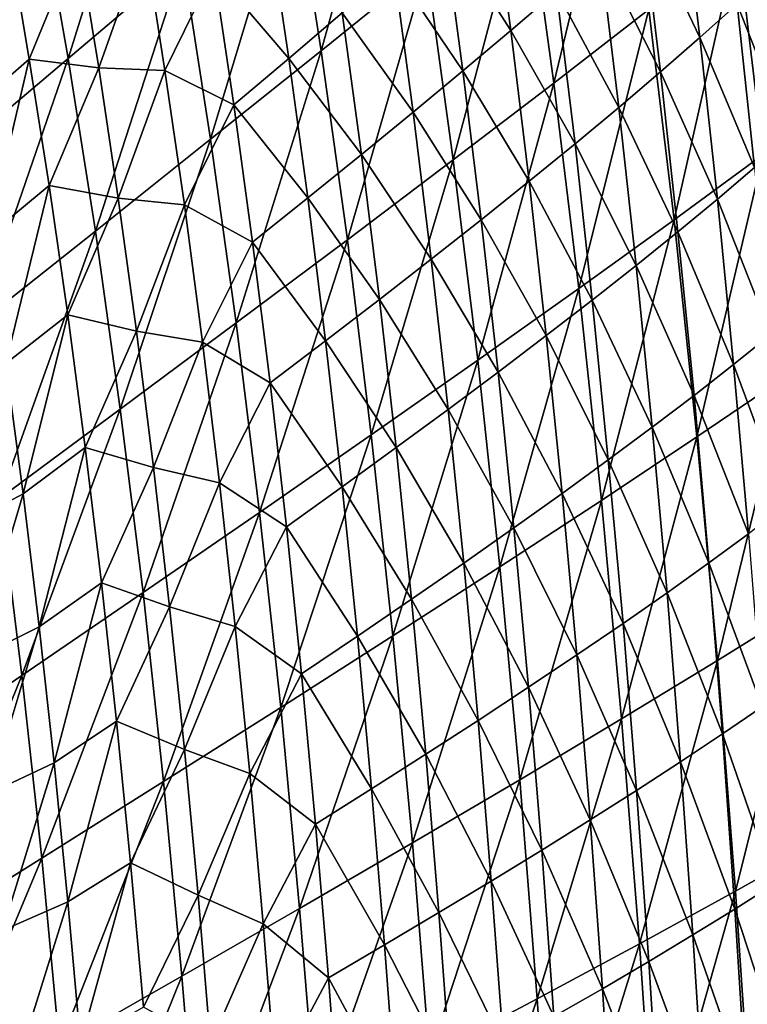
# Model space of a CAD drawing. Header units: millimetres. Extents: x -300 to 300, y -500 to 500.
# Tile 906 of 988: x 212 to 259, y 129 to 193. Entities that reach past the tile are written whole.
import ezdxf

# ---------------------------------------------------------------- set-up
doc = ezdxf.new("R2010")
doc.units = ezdxf.units.MM
doc.header["$LTSCALE"] = 81.481481
doc.layers.add('19', color=7, linetype='CONTINUOUS')
doc.layers.add('21', color=7, linetype='CONTINUOUS')

msp = doc.modelspace()

# ---------------------------------------------------------------- linework, layer by layer
at = {"layer": '19', "color": 7, "linetype": 'CONTINUOUS'}
for points in [[(231.097, 190.704, 55.48), (236.038, 208.461, 53.249), (229.238, 202.608, 55.634), (231.097, 190.704, 55.48)], [(237.94, 196.236, 53.095), (236.038, 208.461, 53.249), (231.097, 190.704, 55.48), (237.94, 196.236, 53.095)], [(214.682, 190.207, 59.919), (220.15, 207.725, 58.013), (212.774, 201.073, 60.073), (214.682, 190.207, 59.919)], [(222.113, 196.521, 57.855), (220.15, 207.725, 58.013), (214.682, 190.207, 59.919), (222.113, 196.521, 57.855)], [(246.214, 188.606, 50.396), (250.566, 206.62, 47.816), (244.436, 201.543, 50.542), (246.214, 188.606, 50.396)], [(252.374, 193.381, 47.672), (250.566, 206.62, 47.816), (246.214, 188.606, 50.396), (252.374, 193.381, 47.672)], [(223.926, 184.955, 57.704), (229.238, 202.608, 55.634), (222.113, 196.521, 57.855), (223.926, 184.955, 57.704)], [(231.097, 190.704, 55.48), (229.238, 202.608, 55.634), (223.926, 184.955, 57.704), (231.097, 190.704, 55.48)], [(259.815, 183.974, 44.637), (263.514, 202.262, 41.686), (258.147, 197.935, 44.77), (259.815, 183.974, 44.637)], [(239.684, 183.618, 52.949), (244.436, 201.543, 50.542), (237.94, 196.236, 53.095), (239.684, 183.618, 52.949)], [(246.214, 188.606, 50.396), (244.436, 201.543, 50.542), (239.684, 183.618, 52.949), (246.214, 188.606, 50.396)], [(206.96, 183.676, 61.831), (212.774, 201.073, 60.073), (205.112, 194.186, 61.98), (206.96, 183.676, 61.831)], [(214.682, 190.207, 59.919), (212.774, 201.073, 60.073), (206.96, 183.676, 61.831), (214.682, 190.207, 59.919)], [(254.02, 179.718, 47.535), (258.147, 197.935, 44.77), (252.374, 193.381, 47.672), (254.02, 179.718, 47.535)], [(259.815, 183.974, 44.637), (258.147, 197.935, 44.77), (254.02, 179.718, 47.535), (259.815, 183.974, 44.637)], [(216.443, 178.995, 59.771), (222.113, 196.521, 57.855), (214.682, 190.207, 59.919), (216.443, 178.995, 59.771)], [(223.926, 184.955, 57.704), (222.113, 196.521, 57.855), (216.443, 178.995, 59.771), (223.926, 184.955, 57.704)], [(232.803, 178.422, 55.335), (237.94, 196.236, 53.095), (231.097, 190.704, 55.48), (232.803, 178.422, 55.335)], [(239.684, 183.618, 52.949), (237.94, 196.236, 53.095), (232.803, 178.422, 55.335), (239.684, 183.618, 52.949)], [(247.834, 175.259, 50.258), (252.374, 193.381, 47.672), (246.214, 188.606, 50.396), (247.834, 175.259, 50.258)], [(254.02, 179.718, 47.535), (252.374, 193.381, 47.672), (247.834, 175.259, 50.258), (254.02, 179.718, 47.535)], [(225.589, 173.024, 57.561), (231.097, 190.704, 55.48), (223.926, 184.955, 57.704), (225.589, 173.024, 57.561)], [(232.803, 178.422, 55.335), (231.097, 190.704, 55.48), (225.589, 173.024, 57.561), (232.803, 178.422, 55.335)], [(208.667, 172.831, 61.688), (214.682, 190.207, 59.919), (206.96, 183.676, 61.831), (208.667, 172.831, 61.688)], [(216.443, 178.995, 59.771), (214.682, 190.207, 59.919), (208.667, 172.831, 61.688), (216.443, 178.995, 59.771)], [(241.273, 170.603, 52.811), (246.214, 188.606, 50.396), (239.684, 183.618, 52.949), (241.273, 170.603, 52.811)], [(247.834, 175.259, 50.258), (246.214, 188.606, 50.396), (241.273, 170.603, 52.811), (247.834, 175.259, 50.258)], [(218.06, 167.431, 59.631), (223.926, 184.955, 57.704), (216.443, 178.995, 59.771), (218.06, 167.431, 59.631)], [(225.589, 173.024, 57.561), (223.926, 184.955, 57.704), (218.06, 167.431, 59.631), (225.589, 173.024, 57.561)], [(234.358, 165.756, 55.198), (239.684, 183.618, 52.949), (232.803, 178.422, 55.335), (234.358, 165.756, 55.198)], [(241.273, 170.603, 52.811), (239.684, 183.618, 52.949), (234.358, 165.756, 55.198), (241.273, 170.603, 52.811)], [(255.508, 165.625, 47.408), (259.815, 183.974, 44.637), (254.02, 179.718, 47.535), (255.508, 165.625, 47.408)], [(261.322, 169.571, 44.512), (259.815, 183.974, 44.637), (255.508, 165.625, 47.408), (261.322, 169.571, 44.512)], [(249.298, 161.496, 50.13), (254.02, 179.718, 47.535), (247.834, 175.259, 50.258), (249.298, 161.496, 50.13)], [(255.508, 165.625, 47.408), (254.02, 179.718, 47.535), (249.298, 161.496, 50.13), (255.508, 165.625, 47.408)], [(210.233, 161.65, 61.552), (216.443, 178.995, 59.771), (208.667, 172.831, 61.688), (210.233, 161.65, 61.552)], [(218.06, 167.431, 59.631), (216.443, 178.995, 59.771), (210.233, 161.65, 61.552), (218.06, 167.431, 59.631)], [(227.105, 160.724, 57.426), (232.803, 178.422, 55.335), (225.589, 173.024, 57.561), (227.105, 160.724, 57.426)], [(234.358, 165.756, 55.198), (232.803, 178.422, 55.335), (227.105, 160.724, 57.426), (234.358, 165.756, 55.198)], [(242.71, 157.187, 52.682), (247.834, 175.259, 50.258), (241.273, 170.603, 52.811), (242.71, 157.187, 52.682)], [(249.298, 161.496, 50.13), (247.834, 175.259, 50.258), (242.71, 157.187, 52.682), (249.298, 161.496, 50.13)], [(219.534, 155.514, 59.5), (225.589, 173.024, 57.561), (218.06, 167.431, 59.631), (219.534, 155.514, 59.5)], [(227.105, 160.724, 57.426), (225.589, 173.024, 57.561), (219.534, 155.514, 59.5), (227.105, 160.724, 57.426)], [(235.764, 152.704, 55.07), (241.273, 170.603, 52.811), (234.358, 165.756, 55.198), (235.764, 152.704, 55.07)], [(242.71, 157.187, 52.682), (241.273, 170.603, 52.811), (235.764, 152.704, 55.07), (242.71, 157.187, 52.682)], [(256.839, 151.099, 47.29), (261.322, 169.571, 44.512), (255.508, 165.625, 47.408), (256.839, 151.099, 47.29)], [(262.669, 154.718, 44.396), (261.322, 169.571, 44.512), (256.839, 151.099, 47.29), (262.669, 154.718, 44.396)], [(211.663, 150.129, 61.424), (218.06, 167.431, 59.631), (210.233, 161.65, 61.552), (211.663, 150.129, 61.424)], [(219.534, 155.514, 59.5), (218.06, 167.431, 59.631), (211.663, 150.129, 61.424), (219.534, 155.514, 59.5)], [(228.477, 148.052, 57.3), (234.358, 165.756, 55.198), (227.105, 160.724, 57.426), (228.477, 148.052, 57.3)], [(235.764, 152.704, 55.07), (234.358, 165.756, 55.198), (228.477, 148.052, 57.3), (235.764, 152.704, 55.07)], [(250.609, 147.313, 50.011), (255.508, 165.625, 47.408), (249.298, 161.496, 50.13), (250.609, 147.313, 50.011)], [(256.839, 151.099, 47.29), (255.508, 165.625, 47.408), (250.609, 147.313, 50.011), (256.839, 151.099, 47.29)], [(211.663, 150.129, 61.424), (210.233, 161.65, 61.552), (203.509, 144.578, 63.205), (211.663, 150.129, 61.424)], [(243.998, 143.365, 52.563), (249.298, 161.496, 50.13), (242.71, 157.187, 52.682), (243.998, 143.365, 52.563)], [(250.609, 147.313, 50.011), (249.298, 161.496, 50.13), (243.998, 143.365, 52.563), (250.609, 147.313, 50.011)], [(220.869, 143.238, 59.377), (227.105, 160.724, 57.426), (219.534, 155.514, 59.5), (220.869, 143.238, 59.377)], [(228.477, 148.052, 57.3), (227.105, 160.724, 57.426), (220.869, 143.238, 59.377), (228.477, 148.052, 57.3)], [(237.024, 139.261, 54.952), (242.71, 157.187, 52.682), (235.764, 152.704, 55.07), (237.024, 139.261, 54.952)], [(243.998, 143.365, 52.563), (242.71, 157.187, 52.682), (237.024, 139.261, 54.952), (243.998, 143.365, 52.563)], [(212.956, 138.265, 61.305), (219.534, 155.514, 59.5), (211.663, 150.129, 61.424), (212.956, 138.265, 61.305)], [(220.869, 143.238, 59.377), (219.534, 155.514, 59.5), (212.956, 138.265, 61.305), (220.869, 143.238, 59.377)], [(258.018, 136.133, 47.182), (262.669, 154.718, 44.396), (256.839, 151.099, 47.29), (258.018, 136.133, 47.182)], [(263.862, 139.412, 44.291), (262.669, 154.718, 44.396), (258.018, 136.133, 47.182), (263.862, 139.412, 44.291)], [(229.707, 135.004, 57.184), (235.764, 152.704, 55.07), (228.477, 148.052, 57.3), (229.707, 135.004, 57.184)], [(237.024, 139.261, 54.952), (235.764, 152.704, 55.07), (229.707, 135.004, 57.184), (237.024, 139.261, 54.952)], [(251.77, 132.705, 49.902), (256.839, 151.099, 47.29), (250.609, 147.313, 50.011), (251.77, 132.705, 49.902)], [(258.018, 136.133, 47.182), (256.839, 151.099, 47.29), (251.77, 132.705, 49.902), (258.018, 136.133, 47.182)], [(204.759, 133.14, 63.09), (211.663, 150.129, 61.424), (203.509, 144.578, 63.205), (204.759, 133.14, 63.09)], [(212.956, 138.265, 61.305), (211.663, 150.129, 61.424), (204.759, 133.14, 63.09), (212.956, 138.265, 61.305)], [(222.065, 130.6, 59.263), (228.477, 148.052, 57.3), (220.869, 143.238, 59.377), (222.065, 130.6, 59.263)], [(229.707, 135.004, 57.184), (228.477, 148.052, 57.3), (222.065, 130.6, 59.263), (229.707, 135.004, 57.184)], [(245.138, 129.134, 52.454), (250.609, 147.313, 50.011), (243.998, 143.365, 52.563), (245.138, 129.134, 52.454)], [(251.77, 132.705, 49.902), (250.609, 147.313, 50.011), (245.138, 129.134, 52.454), (251.77, 132.705, 49.902)], [(214.117, 126.054, 61.194), (220.869, 143.238, 59.377), (212.956, 138.265, 61.305), (214.117, 126.054, 61.194)], [(222.065, 130.6, 59.263), (220.869, 143.238, 59.377), (214.117, 126.054, 61.194), (222.065, 130.6, 59.263)], [(238.141, 125.422, 54.844), (243.998, 143.365, 52.563), (237.024, 139.261, 54.952), (238.141, 125.422, 54.844)], [(245.138, 129.134, 52.454), (243.998, 143.365, 52.563), (238.141, 125.422, 54.844), (245.138, 129.134, 52.454)], [(259.046, 120.723, 47.085), (263.862, 139.412, 44.291), (258.018, 136.133, 47.182), (259.046, 120.723, 47.085)], [(230.798, 121.575, 57.077), (237.024, 139.261, 54.952), (229.707, 135.004, 57.184), (230.798, 121.575, 57.077)], [(238.141, 125.422, 54.844), (237.024, 139.261, 54.952), (230.798, 121.575, 57.077), (238.141, 125.422, 54.844)], [(205.881, 121.37, 62.984), (212.956, 138.265, 61.305), (204.759, 133.14, 63.09), (205.881, 121.37, 62.984)], [(214.117, 126.054, 61.194), (212.956, 138.265, 61.305), (205.881, 121.37, 62.984), (214.117, 126.054, 61.194)], [(252.784, 117.669, 49.803), (258.018, 136.133, 47.182), (251.77, 132.705, 49.902), (252.784, 117.669, 49.803)], [(259.046, 120.723, 47.085), (258.018, 136.133, 47.182), (252.784, 117.669, 49.803), (259.046, 120.723, 47.085)], [(223.127, 117.597, 59.158), (229.707, 135.004, 57.184), (222.065, 130.6, 59.263), (223.127, 117.597, 59.158)], [(230.798, 121.575, 57.077), (229.707, 135.004, 57.184), (223.127, 117.597, 59.158), (230.798, 121.575, 57.077)], [(246.135, 114.488, 52.355), (251.77, 132.705, 49.902), (245.138, 129.134, 52.454), (246.135, 114.488, 52.355)], [(252.784, 117.669, 49.803), (251.77, 132.705, 49.902), (246.135, 114.488, 52.355), (252.784, 117.669, 49.803)], [(215.147, 113.492, 61.093), (222.065, 130.6, 59.263), (214.117, 126.054, 61.194), (215.147, 113.492, 61.093)], [(223.127, 117.597, 59.158), (222.065, 130.6, 59.263), (215.147, 113.492, 61.093), (223.127, 117.597, 59.158)], [(239.117, 111.185, 54.746), (245.138, 129.134, 52.454), (238.141, 125.422, 54.844), (239.117, 111.185, 54.746)], [(246.135, 114.488, 52.355), (245.138, 129.134, 52.454), (239.117, 111.185, 54.746), (246.135, 114.488, 52.355)]]:
    msp.add_3dface(points, dxfattribs=at)
at = {"layer": '21', "color": 7, "linetype": 'CONTINUOUS'}
for points in [[(243.413, 192.016, 35.22), (239.038, 198.842, 36.65), (242.134, 201.58, 35.314), (243.413, 192.016, 35.22)], [(243.413, 192.016, 35.22), (242.134, 201.58, 35.314), (246.387, 194.567, 33.849), (243.413, 192.016, 35.22)], [(255.703, 191.557, 29.465), (251.926, 199.461, 31.008), (254.483, 201.802, 29.542), (255.703, 191.557, 29.465)], [(255.703, 191.557, 29.465), (254.483, 201.802, 29.542), (258.118, 193.724, 27.977), (255.703, 191.557, 29.465)], [(229.007, 190.21, 40.437), (224.132, 195.921, 41.725), (227.694, 199.065, 40.54), (229.007, 190.21, 40.437)], [(229.007, 190.21, 40.437), (227.694, 199.065, 40.54), (232.471, 193.156, 39.213), (229.007, 190.21, 40.437)], [(253.142, 189.323, 30.926), (249.226, 197.049, 32.445), (251.926, 199.461, 31.008), (253.142, 189.323, 30.926)], [(253.142, 189.323, 30.926), (251.926, 199.461, 31.008), (255.703, 191.557, 29.465), (253.142, 189.323, 30.926)], [(240.307, 189.397, 36.554), (235.815, 196.034, 37.95), (239.038, 198.842, 36.65), (240.307, 189.397, 36.554)], [(240.307, 189.397, 36.554), (239.038, 198.842, 36.65), (243.413, 192.016, 35.22), (240.307, 189.397, 36.554)], [(212.151, 190.165, 45.093), (208.177, 186.718, 46.118), (210.79, 198.19, 45.2), (212.151, 190.165, 45.093)], [(212.151, 190.165, 45.093), (210.79, 198.19, 45.2), (215.311, 197.857, 44.084), (212.151, 190.165, 45.093)], [(216.656, 189.595, 43.977), (212.151, 190.165, 45.093), (215.311, 197.857, 44.084), (216.656, 189.595, 43.977)], [(219.623, 197.95, 42.936), (216.656, 189.595, 43.977), (215.311, 197.857, 44.084), (219.623, 197.95, 42.936)], [(219.623, 197.95, 42.936), (220.962, 189.429, 42.83), (216.656, 189.595, 43.977), (219.623, 197.95, 42.936)], [(220.962, 189.429, 42.83), (219.623, 197.95, 42.936), (224.132, 195.921, 41.725), (220.962, 189.429, 42.83)], [(250.436, 187.022, 32.36), (246.387, 194.567, 33.849), (249.226, 197.049, 32.445), (250.436, 187.022, 32.36)], [(250.436, 187.022, 32.36), (249.226, 197.049, 32.445), (253.142, 189.323, 30.926), (250.436, 187.022, 32.36)], [(225.43, 187.197, 41.622), (220.962, 189.429, 42.83), (224.132, 195.921, 41.725), (225.43, 187.197, 41.622)], [(225.43, 187.197, 41.622), (224.132, 195.921, 41.725), (229.007, 190.21, 40.437), (225.43, 187.197, 41.622)], [(237.073, 186.712, 37.853), (232.471, 193.156, 39.213), (235.815, 196.034, 37.95), (237.073, 186.712, 37.853)], [(237.073, 186.712, 37.853), (235.815, 196.034, 37.95), (240.307, 189.397, 36.554), (237.073, 186.712, 37.853)], [(261.521, 185.122, 26.402), (258.118, 193.724, 27.977), (260.382, 195.822, 26.466), (261.521, 185.122, 26.402)], [(247.591, 184.656, 33.761), (243.413, 192.016, 35.22), (246.387, 194.567, 33.849), (247.591, 184.656, 33.761)], [(247.591, 184.656, 33.761), (246.387, 194.567, 33.849), (250.436, 187.022, 32.36), (247.591, 184.656, 33.761)], [(233.716, 183.961, 39.114), (229.007, 190.21, 40.437), (232.471, 193.156, 39.213), (233.716, 183.961, 39.114)], [(233.716, 183.961, 39.114), (232.471, 193.156, 39.213), (237.073, 186.712, 37.853), (233.716, 183.961, 39.114)], [(259.255, 183.126, 27.908), (255.703, 191.557, 29.465), (258.118, 193.724, 27.977), (259.255, 183.126, 27.908)], [(259.255, 183.126, 27.908), (258.118, 193.724, 27.977), (261.521, 185.122, 26.402), (259.255, 183.126, 27.908)], [(244.608, 182.224, 35.129), (240.307, 189.397, 36.554), (243.413, 192.016, 35.22), (244.608, 182.224, 35.129)], [(244.608, 182.224, 35.129), (243.413, 192.016, 35.22), (247.591, 184.656, 33.761), (244.608, 182.224, 35.129)], [(256.838, 181.067, 29.391), (253.142, 189.323, 30.926), (255.703, 191.557, 29.465), (256.838, 181.067, 29.391)], [(256.838, 181.067, 29.391), (255.703, 191.557, 29.465), (259.255, 183.126, 27.908), (256.838, 181.067, 29.391)], [(209.441, 178.644, 46.015), (208.177, 186.718, 46.118), (212.151, 190.165, 45.093), (209.441, 178.644, 46.015)], [(213.435, 181.95, 44.989), (209.441, 178.644, 46.015), (212.151, 190.165, 45.093), (213.435, 181.95, 44.989)], [(213.435, 181.95, 44.989), (212.151, 190.165, 45.093), (216.656, 189.595, 43.977), (213.435, 181.95, 44.989)], [(230.24, 181.146, 40.338), (225.43, 187.197, 41.622), (229.007, 190.21, 40.437), (230.24, 181.146, 40.338)], [(230.24, 181.146, 40.338), (229.007, 190.21, 40.437), (233.716, 183.961, 39.114), (230.24, 181.146, 40.338)], [(217.923, 181.138, 43.874), (213.435, 181.95, 44.989), (216.656, 189.595, 43.977), (217.923, 181.138, 43.874)], [(220.962, 189.429, 42.83), (217.923, 181.138, 43.874), (216.656, 189.595, 43.977), (220.962, 189.429, 42.83)], [(220.962, 189.429, 42.83), (222.221, 180.705, 42.728), (217.923, 181.138, 43.874), (220.962, 189.429, 42.83)], [(222.221, 180.705, 42.728), (220.962, 189.429, 42.83), (225.43, 187.197, 41.622), (222.221, 180.705, 42.728)], [(241.493, 179.729, 36.462), (237.073, 186.712, 37.853), (240.307, 189.397, 36.554), (241.493, 179.729, 36.462)], [(241.493, 179.729, 36.462), (240.307, 189.397, 36.554), (244.608, 182.224, 35.129), (241.493, 179.729, 36.462)], [(254.273, 178.944, 30.849), (250.436, 187.022, 32.36), (253.142, 189.323, 30.926), (254.273, 178.944, 30.849)], [(254.273, 178.944, 30.849), (253.142, 189.323, 30.926), (256.838, 181.067, 29.391), (254.273, 178.944, 30.849)], [(226.648, 178.268, 41.522), (222.221, 180.705, 42.728), (225.43, 187.197, 41.622), (226.648, 178.268, 41.522)], [(226.648, 178.268, 41.522), (225.43, 187.197, 41.622), (230.24, 181.146, 40.338), (226.648, 178.268, 41.522)], [(238.249, 177.171, 37.759), (233.716, 183.961, 39.114), (237.073, 186.712, 37.853), (238.249, 177.171, 37.759)], [(238.249, 177.171, 37.759), (237.073, 186.712, 37.853), (241.493, 179.729, 36.462), (238.249, 177.171, 37.759)], [(251.562, 176.758, 32.278), (247.591, 184.656, 33.761), (250.436, 187.022, 32.36), (251.562, 176.758, 32.278)], [(251.562, 176.758, 32.278), (250.436, 187.022, 32.36), (254.273, 178.944, 30.849), (251.562, 176.758, 32.278)], [(248.71, 174.511, 33.677), (244.608, 182.224, 35.129), (247.591, 184.656, 33.761), (248.71, 174.511, 33.677)], [(248.71, 174.511, 33.677), (247.591, 184.656, 33.761), (251.562, 176.758, 32.278), (248.71, 174.511, 33.677)], [(234.881, 174.552, 39.019), (230.24, 181.146, 40.338), (233.716, 183.961, 39.114), (234.881, 174.552, 39.019)], [(234.881, 174.552, 39.019), (233.716, 183.961, 39.114), (238.249, 177.171, 37.759), (234.881, 174.552, 39.019)], [(260.308, 172.277, 27.842), (256.838, 181.067, 29.391), (259.255, 183.126, 27.908), (260.308, 172.277, 27.842)], [(210.63, 170.384, 45.916), (209.441, 178.644, 46.015), (213.435, 181.95, 44.989), (210.63, 170.384, 45.916)], [(214.642, 173.543, 44.889), (210.63, 170.384, 45.916), (213.435, 181.95, 44.989), (214.642, 173.543, 44.889)], [(214.642, 173.543, 44.889), (213.435, 181.95, 44.989), (217.923, 181.138, 43.874), (214.642, 173.543, 44.889)], [(245.721, 172.203, 35.043), (241.493, 179.729, 36.462), (244.608, 182.224, 35.129), (245.721, 172.203, 35.043)], [(245.721, 172.203, 35.043), (244.608, 182.224, 35.129), (248.71, 174.511, 33.677), (245.721, 172.203, 35.043)], [(219.112, 172.484, 43.775), (214.642, 173.543, 44.889), (217.923, 181.138, 43.874), (219.112, 172.484, 43.775)], [(222.221, 180.705, 42.728), (219.112, 172.484, 43.775), (217.923, 181.138, 43.874), (222.221, 180.705, 42.728)], [(231.392, 171.872, 40.242), (226.648, 178.268, 41.522), (230.24, 181.146, 40.338), (231.392, 171.872, 40.242)], [(231.392, 171.872, 40.242), (230.24, 181.146, 40.338), (234.881, 174.552, 39.019), (231.392, 171.872, 40.242)], [(257.889, 170.328, 29.32), (254.273, 178.944, 30.849), (256.838, 181.067, 29.391), (257.889, 170.328, 29.32)], [(257.889, 170.328, 29.32), (256.838, 181.067, 29.391), (260.308, 172.277, 27.842), (257.889, 170.328, 29.32)], [(222.221, 180.705, 42.728), (223.401, 171.779, 42.629), (219.112, 172.484, 43.775), (222.221, 180.705, 42.728)], [(223.401, 171.779, 42.629), (222.221, 180.705, 42.728), (226.648, 178.268, 41.522), (223.401, 171.779, 42.629)], [(242.597, 169.836, 36.374), (238.249, 177.171, 37.759), (241.493, 179.729, 36.462), (242.597, 169.836, 36.374)], [(242.597, 169.836, 36.374), (241.493, 179.729, 36.462), (245.721, 172.203, 35.043), (242.597, 169.836, 36.374)], [(255.32, 168.32, 30.774), (251.562, 176.758, 32.278), (254.273, 178.944, 30.849), (255.32, 168.32, 30.774)], [(255.32, 168.32, 30.774), (254.273, 178.944, 30.849), (257.889, 170.328, 29.32), (255.32, 168.32, 30.774)], [(227.787, 169.133, 41.427), (223.401, 171.779, 42.629), (226.648, 178.268, 41.522), (227.787, 169.133, 41.427)], [(227.787, 169.133, 41.427), (226.648, 178.268, 41.522), (231.392, 171.872, 40.242), (227.787, 169.133, 41.427)], [(239.345, 167.41, 37.669), (234.881, 174.552, 39.019), (238.249, 177.171, 37.759), (239.345, 167.41, 37.669)], [(239.345, 167.41, 37.669), (238.249, 177.171, 37.759), (242.597, 169.836, 36.374), (239.345, 167.41, 37.669)], [(252.605, 166.254, 32.201), (248.71, 174.511, 33.677), (251.562, 176.758, 32.278), (252.605, 166.254, 32.201)], [(252.605, 166.254, 32.201), (251.562, 176.758, 32.278), (255.32, 168.32, 30.774), (252.605, 166.254, 32.201)], [(235.966, 164.927, 38.929), (231.392, 171.872, 40.242), (234.881, 174.552, 39.019), (235.966, 164.927, 38.929)], [(235.966, 164.927, 38.929), (234.881, 174.552, 39.019), (239.345, 167.41, 37.669), (235.966, 164.927, 38.929)], [(249.748, 164.131, 33.597), (245.721, 172.203, 35.043), (248.71, 174.511, 33.677), (249.748, 164.131, 33.597)], [(249.748, 164.131, 33.597), (248.71, 174.511, 33.677), (252.605, 166.254, 32.201), (249.748, 164.131, 33.597)], [(211.745, 161.934, 45.821), (210.63, 170.384, 45.916), (214.642, 173.543, 44.889), (211.745, 161.934, 45.821)], [(215.774, 164.944, 44.792), (211.745, 161.934, 45.821), (214.642, 173.543, 44.889), (215.774, 164.944, 44.792)], [(215.774, 164.944, 44.792), (214.642, 173.543, 44.889), (219.112, 172.484, 43.775), (215.774, 164.944, 44.792)], [(220.225, 163.631, 43.68), (215.774, 164.944, 44.792), (219.112, 172.484, 43.775), (220.225, 163.631, 43.68)], [(223.401, 171.779, 42.629), (220.225, 163.631, 43.68), (219.112, 172.484, 43.775), (223.401, 171.779, 42.629)], [(246.752, 161.952, 34.96), (242.597, 169.836, 36.374), (245.721, 172.203, 35.043), (246.752, 161.952, 34.96)], [(246.752, 161.952, 34.96), (245.721, 172.203, 35.043), (249.748, 164.131, 33.597), (246.752, 161.952, 34.96)], [(261.278, 161.172, 27.78), (257.889, 170.328, 29.32), (260.308, 172.277, 27.842), (261.278, 161.172, 27.78)], [(223.401, 171.779, 42.629), (224.502, 162.646, 42.535), (220.225, 163.631, 43.68), (223.401, 171.779, 42.629)], [(224.502, 162.646, 42.535), (223.401, 171.779, 42.629), (227.787, 169.133, 41.427), (224.502, 162.646, 42.535)], [(232.466, 162.386, 40.151), (227.787, 169.133, 41.427), (231.392, 171.872, 40.242), (232.466, 162.386, 40.151)], [(232.466, 162.386, 40.151), (231.392, 171.872, 40.242), (235.966, 164.927, 38.929), (232.466, 162.386, 40.151)], [(211.745, 161.934, 45.821), (207.516, 159.679, 46.82), (210.63, 170.384, 45.916), (211.745, 161.934, 45.821)], [(258.857, 159.339, 29.254), (255.32, 168.32, 30.774), (257.889, 170.328, 29.32), (258.857, 159.339, 29.254)], [(258.857, 159.339, 29.254), (257.889, 170.328, 29.32), (261.278, 161.172, 27.78), (258.857, 159.339, 29.254)], [(243.621, 159.716, 36.29), (239.345, 167.41, 37.669), (242.597, 169.836, 36.374), (243.621, 159.716, 36.29)], [(243.621, 159.716, 36.29), (242.597, 169.836, 36.374), (246.752, 161.952, 34.96), (243.621, 159.716, 36.29)], [(228.848, 159.79, 41.335), (224.502, 162.646, 42.535), (227.787, 169.133, 41.427), (228.848, 159.79, 41.335)], [(228.848, 159.79, 41.335), (227.787, 169.133, 41.427), (232.466, 162.386, 40.151), (228.848, 159.79, 41.335)], [(256.285, 157.451, 30.704), (252.605, 166.254, 32.201), (255.32, 168.32, 30.774), (256.285, 157.451, 30.704)], [(256.285, 157.451, 30.704), (255.32, 168.32, 30.774), (258.857, 159.339, 29.254), (256.285, 157.451, 30.704)], [(240.36, 157.426, 37.584), (235.966, 164.927, 38.929), (239.345, 167.41, 37.669), (240.36, 157.426, 37.584)], [(240.36, 157.426, 37.584), (239.345, 167.41, 37.669), (243.621, 159.716, 36.29), (240.36, 157.426, 37.584)], [(253.567, 155.509, 32.127), (249.748, 164.131, 33.597), (252.605, 166.254, 32.201), (253.567, 155.509, 32.127)], [(253.567, 155.509, 32.127), (252.605, 166.254, 32.201), (256.285, 157.451, 30.704), (253.567, 155.509, 32.127)], [(212.786, 153.295, 45.729), (211.745, 161.934, 45.821), (215.774, 164.944, 44.792), (212.786, 153.295, 45.729)], [(216.83, 156.15, 44.7), (212.786, 153.295, 45.729), (215.774, 164.944, 44.792), (216.83, 156.15, 44.7)], [(216.83, 156.15, 44.7), (215.774, 164.944, 44.792), (220.225, 163.631, 43.68), (216.83, 156.15, 44.7)], [(236.972, 155.083, 38.842), (232.466, 162.386, 40.151), (235.966, 164.927, 38.929), (236.972, 155.083, 38.842)], [(236.972, 155.083, 38.842), (235.966, 164.927, 38.929), (240.36, 157.426, 37.584), (236.972, 155.083, 38.842)], [(250.705, 153.514, 33.521), (246.752, 161.952, 34.96), (249.748, 164.131, 33.597), (250.705, 153.514, 33.521)], [(250.705, 153.514, 33.521), (249.748, 164.131, 33.597), (253.567, 155.509, 32.127), (250.705, 153.514, 33.521)], [(221.261, 154.58, 43.589), (216.83, 156.15, 44.7), (220.225, 163.631, 43.68), (221.261, 154.58, 43.589)], [(224.502, 162.646, 42.535), (221.261, 154.58, 43.589), (220.225, 163.631, 43.68), (224.502, 162.646, 42.535)], [(224.502, 162.646, 42.535), (225.526, 153.308, 42.445), (221.261, 154.58, 43.589), (224.502, 162.646, 42.535)], [(225.526, 153.308, 42.445), (224.502, 162.646, 42.535), (228.848, 159.79, 41.335), (225.526, 153.308, 42.445)], [(208.554, 151.164, 46.729), (207.516, 159.679, 46.82), (211.745, 161.934, 45.821), (208.554, 151.164, 46.729)], [(212.786, 153.295, 45.729), (208.554, 151.164, 46.729), (211.745, 161.934, 45.821), (212.786, 153.295, 45.729)], [(233.462, 152.687, 40.064), (228.848, 159.79, 41.335), (232.466, 162.386, 40.151), (233.462, 152.687, 40.064)], [(233.462, 152.687, 40.064), (232.466, 162.386, 40.151), (236.972, 155.083, 38.842), (233.462, 152.687, 40.064)], [(247.703, 151.467, 34.882), (243.621, 159.716, 36.29), (246.752, 161.952, 34.96), (247.703, 151.467, 34.882)], [(247.703, 151.467, 34.882), (246.752, 161.952, 34.96), (250.705, 153.514, 33.521), (247.703, 151.467, 34.882)], [(229.833, 150.238, 41.248), (225.526, 153.308, 42.445), (228.848, 159.79, 41.335), (229.833, 150.238, 41.248)], [(229.833, 150.238, 41.248), (228.848, 159.79, 41.335), (233.462, 152.687, 40.064), (229.833, 150.238, 41.248)], [(244.565, 149.368, 36.21), (240.36, 157.426, 37.584), (243.621, 159.716, 36.29), (244.565, 149.368, 36.21)], [(244.565, 149.368, 36.21), (243.621, 159.716, 36.29), (247.703, 151.467, 34.882), (244.565, 149.368, 36.21)], [(259.743, 148.098, 29.191), (256.285, 157.451, 30.704), (258.857, 159.339, 29.254), (259.743, 148.098, 29.191)], [(241.296, 147.219, 37.503), (236.972, 155.083, 38.842), (240.36, 157.426, 37.584), (241.296, 147.219, 37.503)], [(241.296, 147.219, 37.503), (240.36, 157.426, 37.584), (244.565, 149.368, 36.21), (241.296, 147.219, 37.503)], [(257.169, 146.334, 30.637), (253.567, 155.509, 32.127), (256.285, 157.451, 30.704), (257.169, 146.334, 30.637)], [(257.169, 146.334, 30.637), (256.285, 157.451, 30.704), (259.743, 148.098, 29.191), (257.169, 146.334, 30.637)], [(213.754, 144.465, 45.642), (212.786, 153.295, 45.729), (216.83, 156.15, 44.7), (213.754, 144.465, 45.642)], [(217.813, 147.161, 44.612), (213.754, 144.465, 45.642), (216.83, 156.15, 44.7), (217.813, 147.161, 44.612)], [(217.813, 147.161, 44.612), (216.83, 156.15, 44.7), (221.261, 154.58, 43.589), (217.813, 147.161, 44.612)], [(254.447, 144.52, 32.058), (250.705, 153.514, 33.521), (253.567, 155.509, 32.127), (254.447, 144.52, 32.058)], [(254.447, 144.52, 32.058), (253.567, 155.509, 32.127), (257.169, 146.334, 30.637), (254.447, 144.52, 32.058)], [(237.9, 145.02, 38.761), (233.462, 152.687, 40.064), (236.972, 155.083, 38.842), (237.9, 145.02, 38.761)], [(237.9, 145.02, 38.761), (236.972, 155.083, 38.842), (241.296, 147.219, 37.503), (237.9, 145.02, 38.761)], [(222.223, 145.327, 43.502), (217.813, 147.161, 44.612), (221.261, 154.58, 43.589), (222.223, 145.327, 43.502)], [(225.526, 153.308, 42.445), (222.223, 145.327, 43.502), (221.261, 154.58, 43.589), (225.526, 153.308, 42.445)], [(251.581, 142.658, 33.449), (247.703, 151.467, 34.882), (250.705, 153.514, 33.521), (251.581, 142.658, 33.449)], [(251.581, 142.658, 33.449), (250.705, 153.514, 33.521), (254.447, 144.52, 32.058), (251.581, 142.658, 33.449)], [(209.519, 142.46, 46.642), (208.554, 151.164, 46.729), (212.786, 153.295, 45.729), (209.519, 142.46, 46.642)], [(213.754, 144.465, 45.642), (209.519, 142.46, 46.642), (212.786, 153.295, 45.729), (213.754, 144.465, 45.642)], [(225.526, 153.308, 42.445), (226.473, 143.76, 42.359), (222.223, 145.327, 43.502), (225.526, 153.308, 42.445)], [(226.473, 143.76, 42.359), (225.526, 153.308, 42.445), (229.833, 150.238, 41.248), (226.473, 143.76, 42.359)], [(234.38, 142.771, 39.982), (229.833, 150.238, 41.248), (233.462, 152.687, 40.064), (234.38, 142.771, 39.982)], [(234.38, 142.771, 39.982), (233.462, 152.687, 40.064), (237.9, 145.02, 38.761), (234.38, 142.771, 39.982)], [(248.574, 140.748, 34.809), (244.565, 149.368, 36.21), (247.703, 151.467, 34.882), (248.574, 140.748, 34.809)], [(248.574, 140.748, 34.809), (247.703, 151.467, 34.882), (251.581, 142.658, 33.449), (248.574, 140.748, 34.809)], [(230.741, 140.475, 41.166), (226.473, 143.76, 42.359), (229.833, 150.238, 41.248), (230.741, 140.475, 41.166)], [(230.741, 140.475, 41.166), (229.833, 150.238, 41.248), (234.38, 142.771, 39.982), (230.741, 140.475, 41.166)], [(245.43, 138.79, 36.135), (241.296, 147.219, 37.503), (244.565, 149.368, 36.21), (245.43, 138.79, 36.135)], [(245.43, 138.79, 36.135), (244.565, 149.368, 36.21), (248.574, 140.748, 34.809), (245.43, 138.79, 36.135)], [(260.549, 136.602, 29.132), (257.169, 146.334, 30.637), (259.743, 148.098, 29.191), (260.549, 136.602, 29.132)], [(214.65, 135.442, 45.56), (213.754, 144.465, 45.642), (217.813, 147.161, 44.612), (214.65, 135.442, 45.56)], [(218.722, 137.976, 44.529), (214.65, 135.442, 45.56), (217.813, 147.161, 44.612), (218.722, 137.976, 44.529)], [(218.722, 137.976, 44.529), (217.813, 147.161, 44.612), (222.223, 145.327, 43.502), (218.722, 137.976, 44.529)], [(242.154, 136.785, 37.427), (237.9, 145.02, 38.761), (241.296, 147.219, 37.503), (242.154, 136.785, 37.427)], [(242.154, 136.785, 37.427), (241.296, 147.219, 37.503), (245.43, 138.79, 36.135), (242.154, 136.785, 37.427)], [(257.973, 134.967, 30.575), (254.447, 144.52, 32.058), (257.169, 146.334, 30.637), (257.973, 134.967, 30.575)], [(257.973, 134.967, 30.575), (257.169, 146.334, 30.637), (260.549, 136.602, 29.132), (257.973, 134.967, 30.575)], [(223.111, 135.872, 43.42), (218.722, 137.976, 44.529), (222.223, 145.327, 43.502), (223.111, 135.872, 43.42)], [(226.473, 143.76, 42.359), (223.111, 135.872, 43.42), (222.223, 145.327, 43.502), (226.473, 143.76, 42.359)], [(238.75, 134.735, 38.684), (234.38, 142.771, 39.982), (237.9, 145.02, 38.761), (238.75, 134.735, 38.684)], [(238.75, 134.735, 38.684), (237.9, 145.02, 38.761), (242.154, 136.785, 37.427), (238.75, 134.735, 38.684)], [(255.248, 133.286, 31.993), (251.581, 142.658, 33.449), (254.447, 144.52, 32.058), (255.248, 133.286, 31.993)], [(255.248, 133.286, 31.993), (254.447, 144.52, 32.058), (257.973, 134.967, 30.575), (255.248, 133.286, 31.993)], [(210.412, 133.565, 46.56), (209.519, 142.46, 46.642), (213.754, 144.465, 45.642), (210.412, 133.565, 46.56)], [(214.65, 135.442, 45.56), (210.412, 133.565, 46.56), (213.754, 144.465, 45.642), (214.65, 135.442, 45.56)], [(226.473, 143.76, 42.359), (227.344, 134.004, 42.279), (223.111, 135.872, 43.42), (226.473, 143.76, 42.359)], [(227.344, 134.004, 42.279), (226.473, 143.76, 42.359), (230.741, 140.475, 41.166), (227.344, 134.004, 42.279)], [(235.222, 132.639, 39.905), (230.741, 140.475, 41.166), (234.38, 142.771, 39.982), (235.222, 132.639, 39.905)], [(235.222, 132.639, 39.905), (234.38, 142.771, 39.982), (238.75, 134.735, 38.684), (235.222, 132.639, 39.905)], [(252.378, 131.561, 33.382), (248.574, 140.748, 34.809), (251.581, 142.658, 33.449), (252.378, 131.561, 33.382)], [(252.378, 131.561, 33.382), (251.581, 142.658, 33.449), (255.248, 133.286, 31.993), (252.378, 131.561, 33.382)], [(249.367, 129.791, 34.74), (245.43, 138.79, 36.135), (248.574, 140.748, 34.809), (249.367, 129.791, 34.74)], [(249.367, 129.791, 34.74), (248.574, 140.748, 34.809), (252.378, 131.561, 33.382), (249.367, 129.791, 34.74)], [(231.574, 130.5, 41.089), (227.344, 134.004, 42.279), (230.741, 140.475, 41.166), (231.574, 130.5, 41.089)], [(231.574, 130.5, 41.089), (230.741, 140.475, 41.166), (235.222, 132.639, 39.905), (231.574, 130.5, 41.089)], [(246.218, 127.979, 36.065), (242.154, 136.785, 37.427), (245.43, 138.79, 36.135), (246.218, 127.979, 36.065)], [(246.218, 127.979, 36.065), (245.43, 138.79, 36.135), (249.367, 129.791, 34.74), (246.218, 127.979, 36.065)], [(215.475, 126.225, 45.482), (214.65, 135.442, 45.56), (218.722, 137.976, 44.529), (215.475, 126.225, 45.482)], [(219.559, 128.591, 44.45), (215.475, 126.225, 45.482), (218.722, 137.976, 44.529), (219.559, 128.591, 44.45)], [(219.559, 128.591, 44.45), (218.722, 137.976, 44.529), (223.111, 135.872, 43.42), (219.559, 128.591, 44.45)], [(242.936, 126.124, 37.356), (238.75, 134.735, 38.684), (242.154, 136.785, 37.427), (242.936, 126.124, 37.356)], [(242.936, 126.124, 37.356), (242.154, 136.785, 37.427), (246.218, 127.979, 36.065), (242.936, 126.124, 37.356)], [(261.275, 124.85, 29.077), (257.973, 134.967, 30.575), (260.549, 136.602, 29.132), (261.275, 124.85, 29.077)], [(223.925, 126.213, 43.343), (219.559, 128.591, 44.45), (223.111, 135.872, 43.42), (223.925, 126.213, 43.343)], [(227.344, 134.004, 42.279), (223.925, 126.213, 43.343), (223.111, 135.872, 43.42), (227.344, 134.004, 42.279)], [(211.234, 124.479, 46.482), (210.412, 133.565, 46.56), (214.65, 135.442, 45.56), (211.234, 124.479, 46.482)], [(215.475, 126.225, 45.482), (211.234, 124.479, 46.482), (214.65, 135.442, 45.56), (215.475, 126.225, 45.482)], [(258.698, 123.348, 30.517), (255.248, 133.286, 31.993), (257.973, 134.967, 30.575), (258.698, 123.348, 30.517)], [(258.698, 123.348, 30.517), (257.973, 134.967, 30.575), (261.275, 124.85, 29.077), (258.698, 123.348, 30.517)], [(239.525, 124.227, 38.612), (235.222, 132.639, 39.905), (238.75, 134.735, 38.684), (239.525, 124.227, 38.612)], [(239.525, 124.227, 38.612), (238.75, 134.735, 38.684), (242.936, 126.124, 37.356), (239.525, 124.227, 38.612)], [(227.344, 134.004, 42.279), (228.141, 124.035, 42.203), (223.925, 126.213, 43.343), (227.344, 134.004, 42.279)], [(228.141, 124.035, 42.203), (227.344, 134.004, 42.279), (231.574, 130.5, 41.089), (228.141, 124.035, 42.203)], [(255.971, 121.804, 31.933), (252.378, 131.561, 33.382), (255.248, 133.286, 31.993), (255.971, 121.804, 31.933)], [(255.971, 121.804, 31.933), (255.248, 133.286, 31.993), (258.698, 123.348, 30.517), (255.971, 121.804, 31.933)], [(235.989, 122.289, 39.833), (231.574, 130.5, 41.089), (235.222, 132.639, 39.905), (235.989, 122.289, 39.833)], [(235.989, 122.289, 39.833), (235.222, 132.639, 39.905), (239.525, 124.227, 38.612), (235.989, 122.289, 39.833)], [(253.098, 120.221, 33.32), (249.367, 129.791, 34.74), (252.378, 131.561, 33.382), (253.098, 120.221, 33.32)], [(253.098, 120.221, 33.32), (252.378, 131.561, 33.382), (255.971, 121.804, 31.933), (253.098, 120.221, 33.32)], [(232.333, 120.31, 41.017), (228.141, 124.035, 42.203), (231.574, 130.5, 41.089), (232.333, 120.31, 41.017)], [(232.333, 120.31, 41.017), (231.574, 130.5, 41.089), (235.989, 122.289, 39.833), (232.333, 120.31, 41.017)], [(250.082, 118.597, 34.676), (246.218, 127.979, 36.065), (249.367, 129.791, 34.74), (250.082, 118.597, 34.676)], [(250.082, 118.597, 34.676), (249.367, 129.791, 34.74), (253.098, 120.221, 33.32), (250.082, 118.597, 34.676)]]:
    msp.add_3dface(points, dxfattribs=at)

doc.saveas('drawing.dxf')
